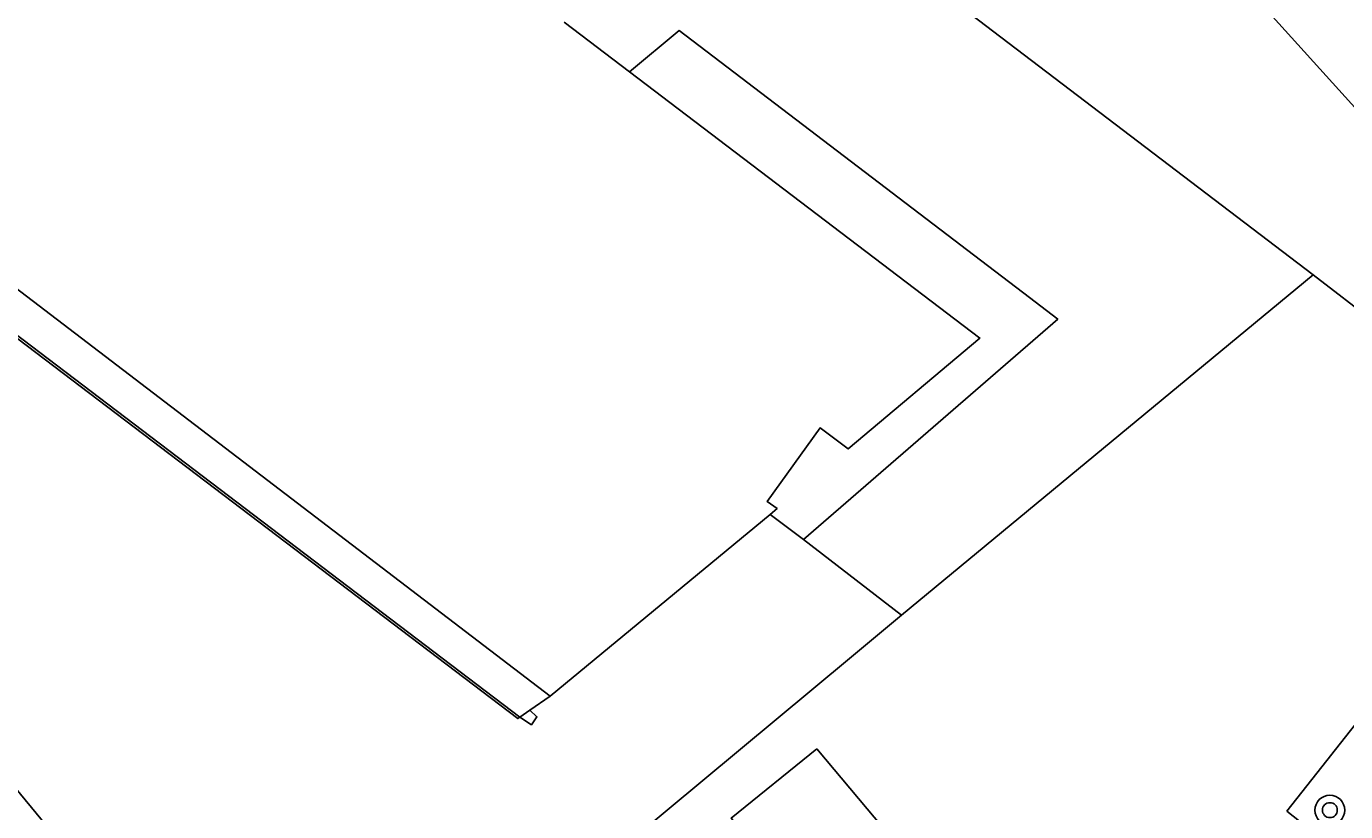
# Model space of a CAD drawing. Extents: x 131000 to 133013, y 393000 to 396501.
# Drawn here: x 131690.4 to 131725.76, y 396084.76 to 396105.81 of the extents above; entities that cross this region are included whole.
import ezdxf

# ---------------------------------------------------------------- set-up
doc = ezdxf.new("R2010")
doc.units = 0
for name, color, linetype in [('gg-afsc-muur', 7, 'Continuous'), ('gg-bbg-hoofdgebouw', 7, 'Continuous'), ('gg-bbg-onder overbouw', 7, 'Continuous'), ('gg-bbg-pand overbouw', 7, 'Continuous'), ('gg-knt-bovenkant onderkant talud', 7, 'Continuous'), ('gg-knt-verharding', 7, 'Continuous'), ('gg-knt-verharding nz', 7, 'Continuous'), ('gt-symb-boom', 7, 'Continuous')]:
    doc.layers.add(name, color=color, linetype=linetype)

# ---------------------------------------------------------------- blocks, each defined once
blk = doc.blocks.new('gt0-BOOM')
at = {"layer": 'gt-symb-boom'}
for radius in [0.4, 0.2]:
    blk.add_circle((0, 0), radius, dxfattribs=at)

msp = doc.modelspace()

# ---------------------------------------------------------------- linework, layer by layer
at = {"layer": 'gg-afsc-muur'}
msp.add_line((131636.862, 396138.013), (131703.63, 396087.289), dxfattribs=at)
msp.add_lwpolyline([(131703.63, 396087.289), (131703.939, 396087.086), (131704.085, 396087.299), (131703.898, 396087.475)], dxfattribs=at)
at = {"layer": 'gg-bbg-hoofdgebouw'}
for p, q in [((131706.569, 396104.59), (131704.821, 396105.92)), ((131710.338, 396092.726), (131704.439, 396087.85)), ((131688.01, 396087.906), (131694.078, 396080.609))]:
    msp.add_line(p, q, dxfattribs=at)
at = {"layer": 'gg-bbg-onder overbouw'}
msp.add_line((131704.439, 396087.85), (131637.659, 396138.889), dxfattribs=at)
msp.add_lwpolyline([(131706.569, 396104.59), (131715.959, 396097.45), (131712.426, 396094.481), (131711.677, 396095.043), (131710.262, 396093.067), (131710.524, 396092.88), (131710.338, 396092.726)], dxfattribs=at)
at = {"layer": 'gg-bbg-pand overbouw'}
for p, q in [((131710.338, 396092.726), (131711.231, 396092.055)), ((131704.439, 396087.85), (131703.898, 396087.475)), ((131703.898, 396087.475), (131703.63, 396087.289))]:
    msp.add_line(p, q, dxfattribs=at)
for points in [[(131636.862, 396138.013), (131636.817, 396137.964), (131703.573, 396087.25), (131703.63, 396087.289)], [(131706.569, 396104.59), (131707.9, 396105.697), (131717.292, 396098.537)], [(131717.292, 396098.537), (131718.047, 396097.962), (131711.231, 396092.055)]]:
    msp.add_lwpolyline(points, dxfattribs=at)
at = {"layer": 'gg-knt-bovenkant onderkant talud'}
msp.add_lwpolyline([(131722.023, 396108.051), (131723.977, 396109.876), (131729.268, 396103.484), (131727.524, 396101.95), (131722.023, 396108.051)], dxfattribs=at)
at = {"layer": 'gg-knt-verharding'}
for p, q in [((131724.895, 396099.143), (131713.915, 396107.509)), ((131730.446, 396094.864), (131724.895, 396099.143)), ((131731.492, 396094.04), (131724.182, 396084.766)), ((131713.856, 396090.024), (131711.231, 396092.055)), ((131712.467, 396088.862), (131713.856, 396090.024)), ((131700.743, 396079.116), (131712.467, 396088.862))]:
    msp.add_line(p, q, dxfattribs=at)
for points in [[(131724.182, 396084.766), (131727.334, 396082.287), (131735.51, 396092.746)], [(131711.588, 396086.442), (131709.297, 396084.582), (131711.341, 396082.147), (131713.587, 396084.053), (131711.588, 396086.442)]]:
    msp.add_lwpolyline(points, dxfattribs=at)
at = {"layer": 'gg-knt-verharding nz'}
msp.add_line((131724.895, 396099.143), (131713.856, 396090.024), dxfattribs=at)

# ---------------------------------------------------------------- block references
at = {"layer": 'gt-symb-boom'}
msp.add_blockref('gt0-BOOM', (131725.339, 396084.795), dxfattribs=at)

doc.saveas('drawing.dxf')
